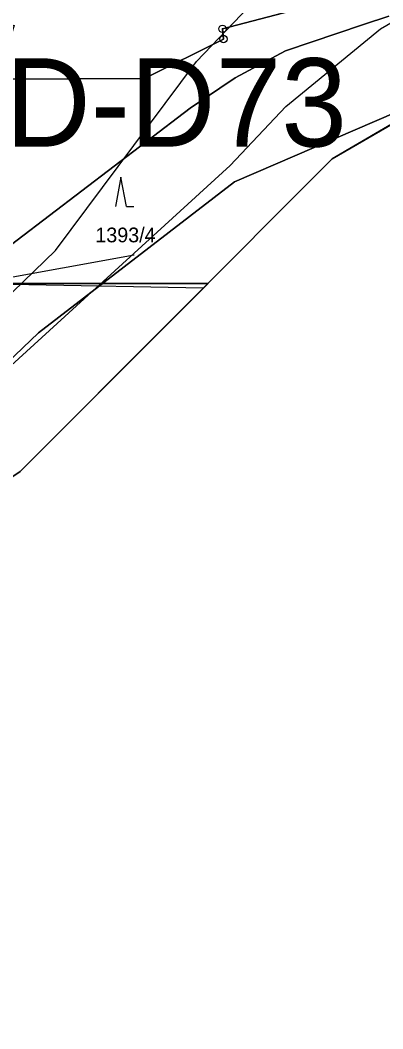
# Model space of a CAD drawing. Extents: x -706130 to -698555, y -971544 to -967260.
# Drawn here: x -705303.9 to -705254.7, y -969623.5 to -969486.5 of the extents above; entities that cross this region are included whole.
import ezdxf

# ---------------------------------------------------------------- set-up
doc = ezdxf.new("R2010")
doc.units = 0
for name, color, linetype in [('Hranice řešeného území', 7, 'Continuous'), ('KN_Hranice obce', 7, 'Continuous'), ('KN_Hranice_katastrální území', 7, 'Continuous'), ('KN_Hranice_parcel', 7, 'Continuous'), ('KN_Parcelni cisla', 7, 'Continuous'), ('KN_Polygon parcely', 7, 'Continuous'), ('KN_POZEMKY_10_LESNI POZEMEK', 7, 'Continuous'), ('KN_Značky bodu BP', 7, 'Continuous'), ('KN_Značky kultur', 7, 'Continuous'), ('Koridor cyklostezka Svate Zdislavy N', 7, 'Continuous'), ('Koridor cyklostezka Svate Zdislavy srafy N', 7, 'Continuous'), ('Koridor silnicni_D03_silnice I tridy N', 7, 'Continuous'), ('Koridor silnicni_D03_silnice I tridy srafy N', 7, 'Continuous'), ('OP silnic S', 7, 'Continuous'), ('Plochy lesní všeobecné S', 7, 'Continuous'), ('Povodi vodniho toku S', 7, 'Continuous'), ('Regulační bloky v krajině S', 7, 'Continuous'), ('Trasy cykloturistické N', 7, 'Continuous'), ('VPS dopravni infrastruktury_obrys N', 7, 'Continuous'), ('VPS dopravni infrastruktury_plochy N', 7, 'Continuous'), ('VPS VPO popis', 7, 'Continuous'), ('VÝŠKOPIS_vrstevnice hlavní', 7, 'Continuous'), ('VÝŠKOPIS_vrstevnice zesílená', 7, 'Continuous'), ('Zábory hodnocené - koridory', 7, 'Continuous')]:
    doc.layers.add(name, color=color, linetype=linetype)

msp = doc.modelspace()

# ---------------------------------------------------------------- linework, layer by layer
at = {"layer": 'Hranice řešeného území'}
msp.add_lwpolyline([(-705244.73, -969495.49), (-705261.6, -969505.35), (-705303.93, -969547.8), (-705321.55, -969559.75), (-705318.33, -969567.76), (-705316.33, -969572.76), (-705316.15, -969577.72), (-705315.96, -969583.15), (-705315.88, -969585.46), (-705328.86, -969587.43), (-705332.94, -969588.05), (-705342.35, -969589.48), (-705360.96, -969606.47), (-705390.94, -969633.83), (-705380.38, -969647.72), (-705401.38, -969643.36), (-705434.89, -969632.73), (-705480.64, -969625.23), (-705593.1, -969627.63), (-705623.83, -969679.01), (-705687.4, -969678.25), (-705740.87, -969647.85)], dxfattribs=at)
at = {"layer": 'KN_Hranice obce'}
msp.add_lwpolyline([(-705740.87, -969647.85), (-705687.4, -969678.25), (-705623.83, -969679.01), (-705593.1, -969627.63), (-705480.64, -969625.23), (-705434.89, -969632.73), (-705401.38, -969643.36), (-705380.38, -969647.72), (-705390.94, -969633.83), (-705360.96, -969606.47), (-705342.35, -969589.48), (-705332.94, -969588.05), (-705328.86, -969587.43), (-705315.88, -969585.46), (-705315.96, -969583.15), (-705316.15, -969577.72), (-705316.33, -969572.76), (-705318.33, -969567.76), (-705321.55, -969559.75), (-705303.93, -969547.8), (-705261.6, -969505.35), (-705244.73, -969495.49)], dxfattribs=at)
at = {"layer": 'KN_Hranice_katastrální území'}
msp.add_lwpolyline([(-705740.87, -969647.85), (-705687.4, -969678.25), (-705623.83, -969679.01), (-705593.1, -969627.63), (-705480.64, -969625.23), (-705434.89, -969632.73), (-705401.38, -969643.36), (-705380.38, -969647.72), (-705390.94, -969633.83), (-705360.96, -969606.47), (-705342.35, -969589.48), (-705332.94, -969588.05), (-705328.86, -969587.43), (-705315.88, -969585.46), (-705315.96, -969583.15), (-705316.15, -969577.72), (-705316.33, -969572.76), (-705318.33, -969567.76), (-705321.55, -969559.75), (-705303.93, -969547.8), (-705261.6, -969505.35), (-705244.73, -969495.49)], dxfattribs=at)
at = {"layer": 'KN_Hranice_parcel'}
msp.add_line((-705306.99, -969494.53), (-705287.07, -969494.42), dxfattribs=at)
for points in [[(-705287.07, -969494.42), (-705276.36, -969489.07), (-705276.49, -969487.68), (-705256.24, -969482.36), (-705207.51, -969470.64), (-705182.5, -969465.02), (-705159.71, -969459.28)], [(-705321.55, -969559.75), (-705303.93, -969547.8), (-705261.6, -969505.35), (-705244.73, -969495.49), (-705207.86, -969481.43)]]:
    msp.add_lwpolyline(points, dxfattribs=at)
at = {"layer": 'KN_Polygon parcely'}
msp.add_lwpolyline([(-705236.86, -969463.64), (-705263.98, -969460.56), (-705301, -969464.53), (-705350.46, -969474.08), (-705378.92, -969476.22), (-705448.04, -969463.78), (-705508.88, -969460.25), (-705571.11, -969457.65), (-705555.92, -969488.68), (-705381.02, -969506.16), (-705344.77, -969497.55), (-705304.78, -969487.17), (-705306.99, -969494.53), (-705287.07, -969494.42), (-705276.36, -969489.07), (-705276.49, -969487.68), (-705256.24, -969482.36), (-705207.51, -969470.64)], dxfattribs=at)
msp.add_lwpolyline([(-705159.71, -969459.28), (-705182.5, -969465.02), (-705207.51, -969470.64), (-705256.24, -969482.36), (-705276.49, -969487.68), (-705276.36, -969489.07), (-705287.07, -969494.42), (-705306.99, -969494.53), (-705323.55, -969551.13), (-705321.55, -969559.75), (-705303.93, -969547.8), (-705261.6, -969505.35), (-705244.73, -969495.49), (-705207.86, -969481.43)], close=True, dxfattribs=at)
at = {"layer": 'KN_POZEMKY_10_LESNI POZEMEK'}
for p, q in [((-705256.24, -969482.36), (-705276.49, -969487.68)), ((-705276.49, -969487.68), (-705256.24, -969482.36)), ((-705276.49, -969487.68), (-705276.36, -969489.07)), ((-705276.36, -969489.07), (-705276.49, -969487.68)), ((-705276.36, -969489.07), (-705287.07, -969494.42)), ((-705287.07, -969494.42), (-705276.36, -969489.07)), ((-705287.07, -969494.42), (-705306.99, -969494.53)), ((-705306.99, -969494.53), (-705287.07, -969494.42)), ((-705244.73, -969495.49), (-705261.6, -969505.35)), ((-705261.6, -969505.35), (-705303.93, -969547.8)), ((-705303.93, -969547.8), (-705321.55, -969559.75))]:
    msp.add_line(p, q, dxfattribs=at)
at = {"layer": 'KN_Značky bodu BP'}
for centre, radius in [((-705276.49, -969487.68), 0.5), ((-705276.36, -969489.07), 0.5), ((-705276.49, -969487.68), 0.0303), ((-705276.36, -969489.07), 0.0303), ((-705287.07, -969494.42), 0.5), ((-705287.07, -969494.42), 0.0303)]:
    msp.add_circle(centre, radius, dxfattribs=at)
at = {"layer": 'KN_Značky kultur'}
for p, q in [((-705290.27, -969507.83), (-705291.02, -969511.83)), ((-705289.52, -969511.83), (-705290.27, -969507.83)), ((-705289.52, -969511.83), (-705288.52, -969511.83))]:
    msp.add_line(p, q, dxfattribs=at)
at = {"layer": 'Koridor cyklostezka Svate Zdislavy N'}
msp.add_lwpolyline([(-705244.73, -969495.49), (-705274.85, -969508.46), (-705301.45, -969528.96), (-705305.73, -969533.07), (-705309.48, -969537.66), (-705313.84, -969545.88), (-705321.55, -969559.75), (-705328.86, -969587.43), (-705332.94, -969588.05), (-705342.35, -969589.48), (-705360.91, -969606.43), (-705357.51, -969579.12), (-705345.74, -969547.6), (-705321.61, -969528.92), (-705308.79, -969519.73), (-705286.81, -969502.97), (-705280.86, -969498.44), (-705274.77, -969494.34), (-705267.96, -969490.66), (-705257.36, -969487.11), (-705253.93, -969485.97)], dxfattribs=at)
at = {"layer": 'Koridor cyklostezka Svate Zdislavy srafy N'}
msp.add_lwpolyline([(-705253.93, -969485.97), (-705257.36, -969487.11), (-705267.96, -969490.66), (-705274.77, -969494.34), (-705280.86, -969498.44), (-705286.81, -969502.97), (-705308.79, -969519.73), (-705321.61, -969528.92), (-705345.74, -969547.6), (-705357.51, -969579.12), (-705360.91, -969606.43), (-705342.35, -969589.48), (-705332.94, -969588.05), (-705328.86, -969587.43), (-705321.55, -969559.75), (-705313.84, -969545.88), (-705309.48, -969537.66), (-705305.73, -969533.07), (-705301.45, -969528.96), (-705274.85, -969508.46), (-705244.73, -969495.49)], dxfattribs=at)
at = {"layer": 'Koridor silnicni_D03_silnice I tridy N'}
for points in [[(-705278.46, -969522.26), (-705303.93, -969547.8), (-705321.55, -969559.75), (-705318.33, -969567.76), (-705316.33, -969572.76), (-705316.15, -969577.72), (-705315.96, -969583.15), (-705315.88, -969585.46), (-705328.86, -969587.43), (-705332.94, -969588.05), (-705342.35, -969589.48), (-705360.96, -969606.47), (-705378.32, -969622.31), (-705412.82, -969622.26), (-705443.38, -969622.14), (-705470.6, -969621.95), (-705477.75, -969621.89), (-705477.76, -969621.89)], [(-705476.85, -969521.89), (-705469.83, -969521.95), (-705442.84, -969522.14), (-705412.54, -969522.26), (-705376.22, -969522.31), (-705317.33, -969522.29), (-705278.46, -969522.26)]]:
    msp.add_lwpolyline(points, dxfattribs=at)
at = {"layer": 'Koridor silnicni_D03_silnice I tridy srafy N'}
for points in [[(-705278.46, -969522.26), (-705317.33, -969522.29), (-705376.22, -969522.31), (-705412.54, -969522.26), (-705442.84, -969522.14), (-705469.83, -969521.95), (-705476.85, -969521.89)], [(-705378.32, -969622.31), (-705360.96, -969606.47), (-705342.35, -969589.48), (-705332.94, -969588.05), (-705328.86, -969587.43), (-705315.88, -969585.46), (-705315.96, -969583.15), (-705316.15, -969577.72), (-705316.33, -969572.76), (-705318.33, -969567.76), (-705321.55, -969559.75), (-705303.93, -969547.8), (-705278.46, -969522.26)]]:
    msp.add_lwpolyline(points, dxfattribs=at)
at = {"layer": 'OP silnic S'}
msp.add_lwpolyline([(-705279.11, -969522.91), (-705302.75, -969522.44), (-705679.97, -969520.5), (-705766.38, -969520.18)], dxfattribs=at)
at = {"layer": 'Plochy lesní všeobecné S'}
for p, q in [((-705261.6, -969505.35), (-705244.73, -969495.49)), ((-705303.93, -969547.8), (-705261.6, -969505.35)), ((-705321.55, -969559.75), (-705303.93, -969547.8))]:
    msp.add_line(p, q, dxfattribs=at)
at = {"layer": 'Povodi vodniho toku S'}
msp.add_lwpolyline([(-705740.87, -969647.85), (-705687.4, -969678.25), (-705623.83, -969679.01), (-705593.1, -969627.63), (-705480.64, -969625.23), (-705434.89, -969632.73), (-705401.38, -969643.36), (-705380.38, -969647.72), (-705390.94, -969633.83), (-705360.96, -969606.47), (-705342.35, -969589.48), (-705332.94, -969588.05), (-705328.86, -969587.43), (-705315.88, -969585.46), (-705315.96, -969583.15), (-705316.15, -969577.72), (-705316.33, -969572.76), (-705318.33, -969567.76), (-705321.55, -969559.75), (-705303.93, -969547.8), (-705261.6, -969505.35), (-705244.73, -969495.49)], dxfattribs=at)
at = {"layer": 'Regulační bloky v krajině S'}
for p, q in [((-705261.6, -969505.35), (-705244.73, -969495.49)), ((-705303.93, -969547.8), (-705261.6, -969505.35)), ((-705321.55, -969559.75), (-705303.93, -969547.8))]:
    msp.add_line(p, q, dxfattribs=at)
at = {"layer": 'Trasy cykloturistické N'}
for points in [[(-705207.86, -969481.43), (-705244.73, -969495.49), (-705274.85, -969508.46), (-705301.45, -969528.96), (-705305.73, -969533.07), (-705309.48, -969537.66), (-705313.84, -969545.88), (-705321.55, -969559.75), (-705330.48, -969587.68)], [(-705941.55, -969501.3), (-705929.48, -969502.9), (-705907.31, -969505.32), (-705889.91, -969515.01), (-705872.58, -969525.62), (-705862.14, -969533.14), (-705834.39, -969535.57), (-705774.86, -969535.61), (-705753.47, -969537.6), (-705715.63, -969544.44), (-705667.88, -969548.34), (-705531.1, -969552.55), (-705439.36, -969551.8), (-705375.7, -969544.96), (-705354.91, -969538.43), (-705318.2, -969523.78), (-705288.47, -969518.37)]]:
    msp.add_lwpolyline(points, dxfattribs=at)
at = {"layer": 'VPS dopravni infrastruktury_obrys N'}
for p, q in [((-705278.46, -969522.26), (-705317.33, -969522.29)), ((-705303.93, -969547.8), (-705278.46, -969522.26)), ((-705321.55, -969559.75), (-705303.93, -969547.8))]:
    msp.add_line(p, q, dxfattribs=at)
msp.add_lwpolyline([(-705244.73, -969495.49), (-705274.85, -969508.46), (-705301.45, -969528.96), (-705305.73, -969533.07), (-705309.48, -969537.66), (-705313.84, -969545.88), (-705321.55, -969559.75), (-705328.86, -969587.43), (-705332.94, -969588.05), (-705342.35, -969589.48), (-705360.91, -969606.43), (-705357.51, -969579.12), (-705345.74, -969547.6), (-705321.61, -969528.92), (-705308.79, -969519.73), (-705286.81, -969502.97), (-705280.86, -969498.44), (-705274.77, -969494.34), (-705267.96, -969490.66), (-705257.36, -969487.11), (-705253.93, -969485.97)], dxfattribs=at)
at = {"layer": 'VPS dopravni infrastruktury_plochy N'}
for p, q in [((-705278.46, -969522.26), (-705317.33, -969522.29)), ((-705303.93, -969547.8), (-705278.46, -969522.26)), ((-705321.55, -969559.75), (-705303.93, -969547.8))]:
    msp.add_line(p, q, dxfattribs=at)
msp.add_lwpolyline([(-705244.73, -969495.49), (-705274.85, -969508.46), (-705301.45, -969528.96), (-705305.73, -969533.07), (-705309.48, -969537.66), (-705313.84, -969545.88), (-705321.55, -969559.75), (-705328.86, -969587.43), (-705332.94, -969588.05), (-705342.35, -969589.48), (-705360.91, -969606.43), (-705357.51, -969579.12), (-705345.74, -969547.6), (-705321.61, -969528.92), (-705308.79, -969519.73), (-705286.81, -969502.97), (-705280.86, -969498.44), (-705274.77, -969494.34), (-705267.96, -969490.66), (-705257.36, -969487.11), (-705253.93, -969485.97)], dxfattribs=at)
at = {"layer": 'VÝŠKOPIS_vrstevnice hlavní'}
msp.add_lwpolyline([(-705406.72, -969514.22), (-705398.59, -969519.36), (-705390.6, -969525.78), (-705374.33, -969536.05), (-705363.35, -969540.9), (-705353.08, -969543.04), (-705341.09, -969543.47), (-705332.25, -969541.76), (-705324.4, -969538.48), (-705312.27, -969530.49), (-705299.15, -969517.79), (-705280.03, -969492.11), (-705272.9, -969484.69), (-705259.2, -969474.7), (-705252.35, -969470.71)], dxfattribs=at)
at = {"layer": 'VÝŠKOPIS_vrstevnice zesílená'}
msp.add_lwpolyline([(-705348.65, -969560.31), (-705329.96, -969553.17), (-705319.83, -969546.75), (-705275.46, -969506.23), (-705267.9, -969498.24), (-705255.06, -969487.69), (-705243.79, -969481.12), (-705215.26, -969471), (-705198.14, -969463), (-705182.73, -969452.88), (-705175.02, -969445.88), (-705168.46, -969438.04), (-705161.9, -969427.62), (-705156.76, -969415.07)], dxfattribs=at)
at = {"layer": 'Zábory hodnocené - koridory'}
for points in [[(-705244.73, -969495.49), (-705274.85, -969508.46), (-705301.45, -969528.96), (-705305.73, -969533.07), (-705309.48, -969537.66), (-705313.84, -969545.88), (-705321.55, -969559.75), (-705328.86, -969587.43), (-705332.94, -969588.05), (-705342.35, -969589.48), (-705360.91, -969606.43), (-705357.51, -969579.12), (-705345.74, -969547.6), (-705321.61, -969528.92), (-705308.79, -969519.73), (-705286.81, -969502.97), (-705280.86, -969498.44), (-705274.77, -969494.34), (-705267.96, -969490.66), (-705257.36, -969487.11), (-705253.93, -969485.97)], [(-705278.46, -969522.26), (-705303.93, -969547.8), (-705321.55, -969559.75), (-705318.33, -969567.76), (-705316.33, -969572.76), (-705316.15, -969577.72), (-705315.96, -969583.15), (-705315.88, -969585.46), (-705328.86, -969587.43), (-705332.94, -969588.05), (-705342.35, -969589.48), (-705360.96, -969606.47), (-705378.32, -969622.31), (-705412.82, -969622.26), (-705443.38, -969622.14), (-705470.6, -969621.95), (-705477.75, -969621.89), (-705477.76, -969621.89)], [(-705476.85, -969521.89), (-705469.83, -969521.95), (-705442.84, -969522.14), (-705412.54, -969522.26), (-705376.22, -969522.31), (-705317.33, -969522.29), (-705278.46, -969522.26)]]:
    msp.add_lwpolyline(points, dxfattribs=at)

# ---------------------------------------------------------------- texts
at = {"layer": 'KN_Parcelni cisla'}
msp.add_text('1393/4', height=2, dxfattribs=at).set_placement((-705293.75, -969516.68))
at = {"layer": 'VPS VPO popis'}
msp.add_text('VD-D73', height=12, dxfattribs=at).set_placement((-705316.67, -969503.68))

doc.saveas('drawing.dxf')
